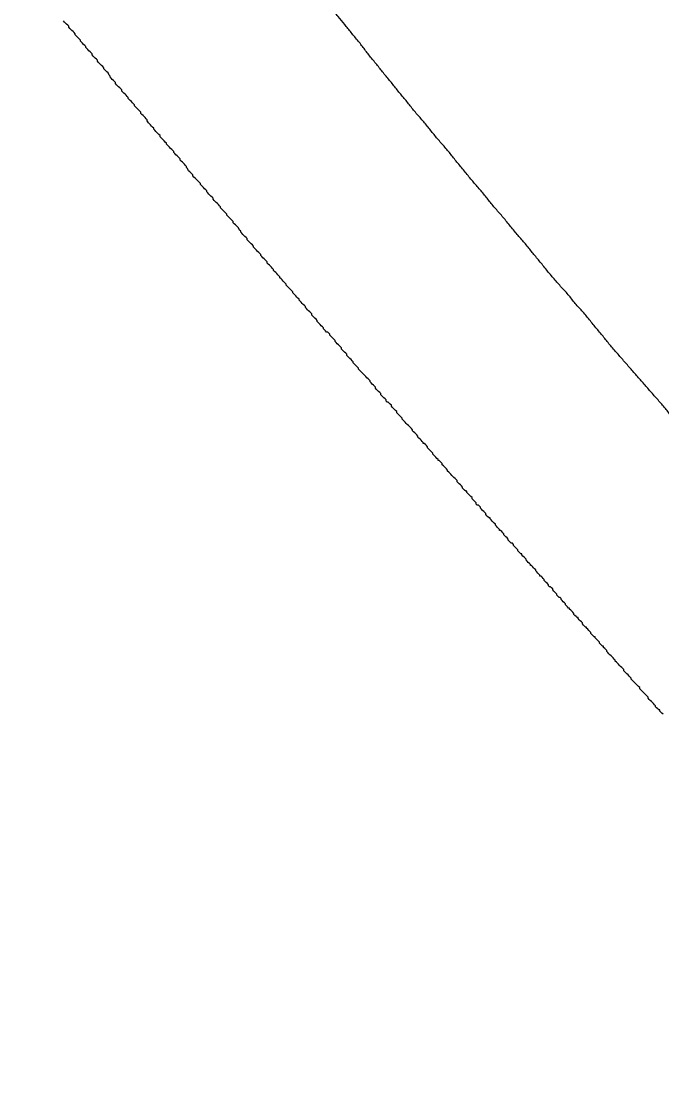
# Model space of a CAD drawing. Extents: x 6707406 to 6714471, y 1868570 to 1872341.
# Drawn here: x 6714219.44 to 6714233.32, y 1870107.29 to 1870130.03 of the extents above; entities that cross this region are included whole.
import ezdxf

# ---------------------------------------------------------------- set-up
doc = ezdxf.new("R2010")
doc.units = 0
doc.layers.add('Nongeo Data(60)', color=7, linetype='Continuous')

msp = doc.modelspace()

# ---------------------------------------------------------------- linework, layer by layer
at = {"layer": 'Nongeo Data(60)'}
for points in [[(6714221.074, 1870129.2), (6714221.051, 1870129.223), (6714221.029, 1870129.245), (6714221.006, 1870129.268), (6714220.983, 1870129.291), (6714220.983, 1870129.314), (6714220.96, 1870129.337), (6714220.937, 1870129.36), (6714220.914, 1870129.383), (6714220.891, 1870129.406), (6714220.868, 1870129.429), (6714220.845, 1870129.452), (6714220.845, 1870129.475), (6714220.822, 1870129.498), (6714220.799, 1870129.521), (6714220.776, 1870129.544), (6714220.753, 1870129.567), (6714220.73, 1870129.59), (6714220.73, 1870129.613), (6714220.707, 1870129.636), (6714220.684, 1870129.659), (6714220.661, 1870129.682), (6714220.638, 1870129.705), (6714220.615, 1870129.728), (6714220.615, 1870129.751), (6714220.592, 1870129.774), (6714220.569, 1870129.797), (6714220.546, 1870129.82), (6714220.523, 1870129.843), (6714220.5, 1870129.866), (6714220.477, 1870129.889), (6714220.477, 1870129.912), (6714220.454, 1870129.934), (6714220.431, 1870129.957), (6714220.408, 1870129.98), (6714220.385, 1870130.003), (6714220.363, 1870130.026)], [(6714222.315, 1870127.684), (6714222.315, 1870127.707), (6714222.292, 1870127.73), (6714222.269, 1870127.753), (6714222.246, 1870127.776), (6714222.223, 1870127.799), (6714222.2, 1870127.822), (6714222.177, 1870127.868), (6714222.177, 1870127.891), (6714222.154, 1870127.913), (6714222.131, 1870127.936), (6714222.108, 1870127.959), (6714222.085, 1870127.982), (6714222.062, 1870128.005), (6714222.039, 1870128.028), (6714222.039, 1870128.051), (6714222.016, 1870128.074), (6714221.993, 1870128.097), (6714221.97, 1870128.12), (6714221.947, 1870128.143), (6714221.924, 1870128.166), (6714221.901, 1870128.189), (6714221.901, 1870128.212), (6714221.878, 1870128.235), (6714221.855, 1870128.258), (6714221.832, 1870128.281), (6714221.809, 1870128.304), (6714221.786, 1870128.327), (6714221.763, 1870128.35), (6714221.763, 1870128.373), (6714221.74, 1870128.396), (6714221.717, 1870128.419), (6714221.695, 1870128.442), (6714221.672, 1870128.465), (6714221.649, 1870128.488), (6714221.626, 1870128.511), (6714221.626, 1870128.534), (6714221.603, 1870128.557), (6714221.58, 1870128.579), (6714221.557, 1870128.602), (6714221.534, 1870128.625), (6714221.511, 1870128.648), (6714221.488, 1870128.671), (6714221.488, 1870128.694), (6714221.465, 1870128.717), (6714221.442, 1870128.74), (6714221.419, 1870128.763), (6714221.396, 1870128.786), (6714221.373, 1870128.809), (6714221.373, 1870128.832), (6714221.35, 1870128.855), (6714221.327, 1870128.901), (6714221.304, 1870128.924), (6714221.281, 1870128.947), (6714221.258, 1870128.97), (6714221.235, 1870128.993), (6714221.235, 1870129.016), (6714221.212, 1870129.039), (6714221.189, 1870129.062), (6714221.166, 1870129.085), (6714221.143, 1870129.108), (6714221.12, 1870129.131), (6714221.097, 1870129.154), (6714221.097, 1870129.177), (6714221.074, 1870129.2)], [(6714223.601, 1870126.191), (6714223.578, 1870126.214), (6714223.555, 1870126.237), (6714223.532, 1870126.26), (6714223.509, 1870126.283), (6714223.486, 1870126.306), (6714223.463, 1870126.329), (6714223.463, 1870126.352), (6714223.44, 1870126.375), (6714223.417, 1870126.398), (6714223.394, 1870126.421), (6714223.371, 1870126.444), (6714223.348, 1870126.467), (6714223.325, 1870126.49), (6714223.325, 1870126.513), (6714223.302, 1870126.536), (6714223.279, 1870126.558), (6714223.256, 1870126.581), (6714223.233, 1870126.604), (6714223.21, 1870126.627), (6714223.187, 1870126.65), (6714223.164, 1870126.673), (6714223.164, 1870126.696), (6714223.141, 1870126.719), (6714223.118, 1870126.742), (6714223.095, 1870126.765), (6714223.072, 1870126.788), (6714223.05, 1870126.834), (6714223.027, 1870126.857), (6714223.027, 1870126.88), (6714223.004, 1870126.903), (6714222.981, 1870126.926), (6714222.958, 1870126.949), (6714222.935, 1870126.972), (6714222.912, 1870126.995), (6714222.889, 1870127.018), (6714222.889, 1870127.041), (6714222.866, 1870127.064), (6714222.843, 1870127.087), (6714222.82, 1870127.11), (6714222.797, 1870127.133), (6714222.774, 1870127.156), (6714222.751, 1870127.179), (6714222.751, 1870127.202), (6714222.728, 1870127.224), (6714222.705, 1870127.247), (6714222.682, 1870127.27), (6714222.659, 1870127.293), (6714222.636, 1870127.316), (6714222.613, 1870127.339), (6714222.59, 1870127.362), (6714222.59, 1870127.385), (6714222.567, 1870127.408), (6714222.544, 1870127.431), (6714222.521, 1870127.454), (6714222.498, 1870127.477), (6714222.475, 1870127.5), (6714222.452, 1870127.523), (6714222.452, 1870127.546), (6714222.429, 1870127.569), (6714222.406, 1870127.592), (6714222.384, 1870127.615), (6714222.361, 1870127.638), (6714222.338, 1870127.661), (6714222.315, 1870127.684)], [(6714224.864, 1870124.698), (6714224.841, 1870124.721), (6714224.818, 1870124.744), (6714224.795, 1870124.767), (6714224.772, 1870124.79), (6714224.772, 1870124.813), (6714224.749, 1870124.836), (6714224.726, 1870124.859), (6714224.703, 1870124.882), (6714224.68, 1870124.905), (6714224.657, 1870124.928), (6714224.634, 1870124.951), (6714224.634, 1870124.974), (6714224.611, 1870124.997), (6714224.588, 1870125.02), (6714224.565, 1870125.043), (6714224.542, 1870125.066), (6714224.519, 1870125.089), (6714224.496, 1870125.112), (6714224.473, 1870125.135), (6714224.473, 1870125.158), (6714224.45, 1870125.181), (6714224.427, 1870125.204), (6714224.405, 1870125.226), (6714224.382, 1870125.249), (6714224.359, 1870125.272), (6714224.336, 1870125.295), (6714224.336, 1870125.318), (6714224.313, 1870125.341), (6714224.29, 1870125.364), (6714224.267, 1870125.387), (6714224.244, 1870125.41), (6714224.221, 1870125.433), (6714224.198, 1870125.456), (6714224.198, 1870125.479), (6714224.175, 1870125.502), (6714224.152, 1870125.548), (6714224.129, 1870125.571), (6714224.106, 1870125.594), (6714224.083, 1870125.617), (6714224.06, 1870125.64), (6714224.037, 1870125.663), (6714224.037, 1870125.686), (6714224.014, 1870125.709), (6714223.991, 1870125.732), (6714223.968, 1870125.755), (6714223.945, 1870125.778), (6714223.922, 1870125.801), (6714223.899, 1870125.824), (6714223.899, 1870125.847), (6714223.876, 1870125.87), (6714223.853, 1870125.892), (6714223.83, 1870125.915), (6714223.807, 1870125.938), (6714223.784, 1870125.961), (6714223.761, 1870125.984), (6714223.761, 1870126.007), (6714223.738, 1870126.03), (6714223.716, 1870126.053), (6714223.693, 1870126.076), (6714223.67, 1870126.099), (6714223.647, 1870126.122), (6714223.624, 1870126.145), (6714223.601, 1870126.168), (6714223.601, 1870126.191)], [(6714226.127, 1870123.251), (6714226.104, 1870123.274), (6714226.081, 1870123.297), (6714226.058, 1870123.297), (6714226.035, 1870123.32), (6714226.012, 1870123.343), (6714225.989, 1870123.366), (6714225.989, 1870123.389), (6714225.966, 1870123.412), (6714225.943, 1870123.435), (6714225.92, 1870123.458), (6714225.897, 1870123.481), (6714225.874, 1870123.504), (6714225.851, 1870123.527), (6714225.851, 1870123.55), (6714225.828, 1870123.573), (6714225.805, 1870123.596), (6714225.782, 1870123.619), (6714225.759, 1870123.642), (6714225.737, 1870123.665), (6714225.737, 1870123.688), (6714225.714, 1870123.711), (6714225.691, 1870123.734), (6714225.668, 1870123.757), (6714225.645, 1870123.78), (6714225.622, 1870123.803), (6714225.599, 1870123.826), (6714225.599, 1870123.849), (6714225.576, 1870123.871), (6714225.553, 1870123.894), (6714225.53, 1870123.917), (6714225.507, 1870123.94), (6714225.484, 1870123.963), (6714225.461, 1870123.986), (6714225.461, 1870124.009), (6714225.438, 1870124.032), (6714225.415, 1870124.055), (6714225.392, 1870124.078), (6714225.369, 1870124.101), (6714225.346, 1870124.124), (6714225.323, 1870124.147), (6714225.323, 1870124.17), (6714225.3, 1870124.193), (6714225.277, 1870124.216), (6714225.254, 1870124.239), (6714225.231, 1870124.262), (6714225.208, 1870124.285), (6714225.185, 1870124.308), (6714225.185, 1870124.331), (6714225.162, 1870124.354), (6714225.139, 1870124.377), (6714225.116, 1870124.4), (6714225.093, 1870124.423), (6714225.071, 1870124.446), (6714225.048, 1870124.469), (6714225.048, 1870124.492), (6714225.025, 1870124.515), (6714225.002, 1870124.537), (6714224.979, 1870124.56), (6714224.956, 1870124.583), (6714224.933, 1870124.606), (6714224.91, 1870124.629), (6714224.91, 1870124.652), (6714224.887, 1870124.675), (6714224.864, 1870124.698)], [(6714227.344, 1870121.805), (6714227.344, 1870121.828), (6714227.321, 1870121.85), (6714227.298, 1870121.873), (6714227.275, 1870121.896), (6714227.252, 1870121.919), (6714227.229, 1870121.942), (6714227.229, 1870121.965), (6714227.206, 1870121.988), (6714227.183, 1870122.011), (6714227.16, 1870122.034), (6714227.137, 1870122.057), (6714227.114, 1870122.08), (6714227.114, 1870122.103), (6714227.092, 1870122.126), (6714227.069, 1870122.149), (6714227.046, 1870122.172), (6714227.023, 1870122.195), (6714227, 1870122.218), (6714227, 1870122.241), (6714226.977, 1870122.264), (6714226.954, 1870122.287), (6714226.931, 1870122.31), (6714226.908, 1870122.333), (6714226.885, 1870122.356), (6714226.862, 1870122.379), (6714226.862, 1870122.379), (6714226.839, 1870122.402), (6714226.816, 1870122.425), (6714226.793, 1870122.448), (6714226.77, 1870122.471), (6714226.747, 1870122.494), (6714226.747, 1870122.516), (6714226.724, 1870122.539), (6714226.701, 1870122.562), (6714226.678, 1870122.585), (6714226.655, 1870122.608), (6714226.632, 1870122.631), (6714226.632, 1870122.654), (6714226.609, 1870122.677), (6714226.586, 1870122.7), (6714226.563, 1870122.723), (6714226.54, 1870122.746), (6714226.517, 1870122.769), (6714226.494, 1870122.792), (6714226.494, 1870122.815), (6714226.471, 1870122.838), (6714226.448, 1870122.861), (6714226.426, 1870122.884), (6714226.403, 1870122.907), (6714226.38, 1870122.93), (6714226.38, 1870122.953), (6714226.357, 1870122.976), (6714226.334, 1870122.999), (6714226.311, 1870123.022), (6714226.288, 1870123.045), (6714226.265, 1870123.068), (6714226.242, 1870123.091), (6714226.242, 1870123.114), (6714226.219, 1870123.137), (6714226.196, 1870123.16), (6714226.173, 1870123.183), (6714226.15, 1870123.205), (6714226.127, 1870123.228), (6714226.127, 1870123.251)], [(6714228.561, 1870120.427), (6714228.561, 1870120.45), (6714228.538, 1870120.473), (6714228.515, 1870120.495), (6714228.492, 1870120.518), (6714228.469, 1870120.518), (6714228.469, 1870120.541), (6714228.446, 1870120.564), (6714228.424, 1870120.587), (6714228.401, 1870120.61), (6714228.378, 1870120.633), (6714228.355, 1870120.656), (6714228.355, 1870120.679), (6714228.332, 1870120.702), (6714228.309, 1870120.725), (6714228.286, 1870120.748), (6714228.263, 1870120.771), (6714228.24, 1870120.794), (6714228.24, 1870120.817), (6714228.217, 1870120.84), (6714228.194, 1870120.863), (6714228.171, 1870120.886), (6714228.148, 1870120.886), (6714228.148, 1870120.909), (6714228.125, 1870120.932), (6714228.102, 1870120.955), (6714228.079, 1870120.978), (6714228.056, 1870121.001), (6714228.033, 1870121.024), (6714228.033, 1870121.047), (6714228.01, 1870121.07), (6714227.987, 1870121.093), (6714227.964, 1870121.116), (6714227.941, 1870121.139), (6714227.918, 1870121.162), (6714227.918, 1870121.184), (6714227.895, 1870121.207), (6714227.872, 1870121.23), (6714227.849, 1870121.253), (6714227.826, 1870121.276), (6714227.803, 1870121.299), (6714227.803, 1870121.299), (6714227.78, 1870121.322), (6714227.758, 1870121.345), (6714227.735, 1870121.368), (6714227.712, 1870121.391), (6714227.689, 1870121.414), (6714227.689, 1870121.437), (6714227.666, 1870121.46), (6714227.643, 1870121.483), (6714227.62, 1870121.506), (6714227.597, 1870121.529), (6714227.574, 1870121.552), (6714227.574, 1870121.575), (6714227.551, 1870121.598), (6714227.528, 1870121.621), (6714227.505, 1870121.644), (6714227.482, 1870121.667), (6714227.459, 1870121.69), (6714227.459, 1870121.713), (6714227.436, 1870121.736), (6714227.413, 1870121.759), (6714227.39, 1870121.782), (6714227.367, 1870121.782), (6714227.344, 1870121.805)], [(6714229.779, 1870119.049), (6714229.756, 1870119.072), (6714229.733, 1870119.095), (6714229.71, 1870119.118), (6714229.71, 1870119.141), (6714229.687, 1870119.163), (6714229.664, 1870119.186), (6714229.641, 1870119.209), (6714229.618, 1870119.232), (6714229.595, 1870119.255), (6714229.595, 1870119.278), (6714229.572, 1870119.278), (6714229.549, 1870119.301), (6714229.526, 1870119.324), (6714229.503, 1870119.347), (6714229.503, 1870119.37), (6714229.48, 1870119.393), (6714229.457, 1870119.416), (6714229.434, 1870119.439), (6714229.411, 1870119.462), (6714229.388, 1870119.485), (6714229.388, 1870119.508), (6714229.365, 1870119.531), (6714229.342, 1870119.554), (6714229.319, 1870119.554), (6714229.296, 1870119.577), (6714229.296, 1870119.6), (6714229.273, 1870119.623), (6714229.25, 1870119.646), (6714229.227, 1870119.669), (6714229.204, 1870119.692), (6714229.204, 1870119.715), (6714229.181, 1870119.738), (6714229.158, 1870119.761), (6714229.135, 1870119.784), (6714229.113, 1870119.807), (6714229.09, 1870119.829), (6714229.09, 1870119.852), (6714229.067, 1870119.852), (6714229.044, 1870119.875), (6714229.021, 1870119.898), (6714228.998, 1870119.921), (6714228.998, 1870119.944), (6714228.975, 1870119.967), (6714228.952, 1870119.99), (6714228.929, 1870120.013), (6714228.906, 1870120.036), (6714228.883, 1870120.059), (6714228.883, 1870120.082), (6714228.86, 1870120.105), (6714228.837, 1870120.128), (6714228.814, 1870120.151), (6714228.791, 1870120.174), (6714228.791, 1870120.174), (6714228.768, 1870120.197), (6714228.745, 1870120.22), (6714228.722, 1870120.243), (6714228.699, 1870120.266), (6714228.676, 1870120.289), (6714228.676, 1870120.312), (6714228.653, 1870120.335), (6714228.63, 1870120.358), (6714228.607, 1870120.381), (6714228.584, 1870120.404), (6714228.561, 1870120.427)], [(6714230.95, 1870117.717), (6714230.95, 1870117.74), (6714230.927, 1870117.763), (6714230.904, 1870117.786), (6714230.881, 1870117.786), (6714230.858, 1870117.808), (6714230.858, 1870117.831), (6714230.835, 1870117.854), (6714230.812, 1870117.877), (6714230.789, 1870117.9), (6714230.766, 1870117.923), (6714230.766, 1870117.946), (6714230.743, 1870117.969), (6714230.72, 1870117.992), (6714230.697, 1870118.015), (6714230.674, 1870118.015), (6714230.674, 1870118.038), (6714230.651, 1870118.061), (6714230.628, 1870118.084), (6714230.605, 1870118.107), (6714230.582, 1870118.13), (6714230.582, 1870118.153), (6714230.559, 1870118.176), (6714230.536, 1870118.199), (6714230.513, 1870118.222), (6714230.49, 1870118.245), (6714230.467, 1870118.245), (6714230.467, 1870118.268), (6714230.445, 1870118.291), (6714230.422, 1870118.314), (6714230.399, 1870118.337), (6714230.376, 1870118.36), (6714230.376, 1870118.383), (6714230.353, 1870118.406), (6714230.33, 1870118.429), (6714230.307, 1870118.452), (6714230.284, 1870118.474), (6714230.284, 1870118.497), (6714230.261, 1870118.497), (6714230.238, 1870118.52), (6714230.215, 1870118.543), (6714230.192, 1870118.566), (6714230.192, 1870118.589), (6714230.169, 1870118.612), (6714230.146, 1870118.635), (6714230.123, 1870118.658), (6714230.1, 1870118.681), (6714230.1, 1870118.704), (6714230.077, 1870118.727), (6714230.054, 1870118.727), (6714230.031, 1870118.75), (6714230.008, 1870118.773), (6714229.985, 1870118.796), (6714229.985, 1870118.819), (6714229.962, 1870118.842), (6714229.939, 1870118.865), (6714229.916, 1870118.888), (6714229.893, 1870118.911), (6714229.893, 1870118.934), (6714229.87, 1870118.957), (6714229.847, 1870118.98), (6714229.824, 1870119.003), (6714229.801, 1870119.003), (6714229.801, 1870119.026), (6714229.779, 1870119.049)], [(6714232.121, 1870116.385), (6714232.121, 1870116.408), (6714232.098, 1870116.431), (6714232.075, 1870116.454), (6714232.052, 1870116.476), (6714232.052, 1870116.499), (6714232.029, 1870116.499), (6714232.006, 1870116.522), (6714231.983, 1870116.545), (6714231.96, 1870116.568), (6714231.96, 1870116.591), (6714231.937, 1870116.614), (6714231.914, 1870116.637), (6714231.891, 1870116.66), (6714231.868, 1870116.683), (6714231.868, 1870116.706), (6714231.845, 1870116.706), (6714231.822, 1870116.729), (6714231.8, 1870116.752), (6714231.777, 1870116.775), (6714231.777, 1870116.798), (6714231.754, 1870116.821), (6714231.731, 1870116.844), (6714231.708, 1870116.867), (6714231.685, 1870116.89), (6714231.685, 1870116.913), (6714231.662, 1870116.913), (6714231.639, 1870116.936), (6714231.616, 1870116.959), (6714231.593, 1870116.982), (6714231.593, 1870117.005), (6714231.57, 1870117.028), (6714231.547, 1870117.051), (6714231.524, 1870117.074), (6714231.501, 1870117.097), (6714231.501, 1870117.12), (6714231.478, 1870117.12), (6714231.455, 1870117.142), (6714231.432, 1870117.165), (6714231.409, 1870117.188), (6714231.409, 1870117.211), (6714231.386, 1870117.234), (6714231.363, 1870117.257), (6714231.34, 1870117.28), (6714231.317, 1870117.303), (6714231.317, 1870117.326), (6714231.294, 1870117.326), (6714231.271, 1870117.349), (6714231.248, 1870117.372), (6714231.225, 1870117.395), (6714231.225, 1870117.418), (6714231.202, 1870117.441), (6714231.179, 1870117.464), (6714231.156, 1870117.487), (6714231.134, 1870117.51), (6714231.134, 1870117.533), (6714231.111, 1870117.556), (6714231.088, 1870117.556), (6714231.065, 1870117.579), (6714231.042, 1870117.602), (6714231.042, 1870117.625), (6714231.019, 1870117.648), (6714230.996, 1870117.671), (6714230.973, 1870117.694), (6714230.95, 1870117.717)], [(6714233.292, 1870115.076), (6714233.269, 1870115.099), (6714233.269, 1870115.121), (6714233.246, 1870115.121), (6714233.223, 1870115.144), (6714233.2, 1870115.167), (6714233.177, 1870115.19), (6714233.177, 1870115.213), (6714233.155, 1870115.236), (6714233.132, 1870115.259), (6714233.109, 1870115.282), (6714233.086, 1870115.305), (6714233.086, 1870115.305), (6714233.063, 1870115.328), (6714233.04, 1870115.351), (6714233.017, 1870115.374), (6714233.017, 1870115.397), (6714232.994, 1870115.42), (6714232.971, 1870115.443), (6714232.948, 1870115.466), (6714232.925, 1870115.489), (6714232.925, 1870115.489), (6714232.902, 1870115.512), (6714232.879, 1870115.535), (6714232.856, 1870115.558), (6714232.833, 1870115.581), (6714232.833, 1870115.604), (6714232.81, 1870115.627), (6714232.787, 1870115.65), (6714232.764, 1870115.673), (6714232.741, 1870115.696), (6714232.741, 1870115.696), (6714232.718, 1870115.719), (6714232.695, 1870115.742), (6714232.672, 1870115.765), (6714232.649, 1870115.787), (6714232.649, 1870115.81), (6714232.626, 1870115.833), (6714232.603, 1870115.856), (6714232.58, 1870115.879), (6714232.58, 1870115.879), (6714232.557, 1870115.902), (6714232.534, 1870115.925), (6714232.511, 1870115.948), (6714232.488, 1870115.971), (6714232.488, 1870115.994), (6714232.466, 1870116.017), (6714232.443, 1870116.04), (6714232.42, 1870116.063), (6714232.397, 1870116.086), (6714232.397, 1870116.086), (6714232.374, 1870116.109), (6714232.351, 1870116.132), (6714232.328, 1870116.155), (6714232.305, 1870116.178), (6714232.305, 1870116.201), (6714232.282, 1870116.224), (6714232.259, 1870116.247), (6714232.236, 1870116.27), (6714232.213, 1870116.293), (6714232.213, 1870116.293), (6714232.19, 1870116.316), (6714232.167, 1870116.339), (6714232.144, 1870116.362), (6714232.121, 1870116.385)], [(6714233.338, 1870115.03), (6714233.315, 1870115.053), (6714233.292, 1870115.076)]]:
    msp.add_lwpolyline(points, dxfattribs=at)
for points in [[(6714231.363, 1870124.009), (6714231.317, 1870124.078), (6714231.202, 1870124.193), (6714231.042, 1870124.377), (6714230.881, 1870124.56), (6714230.72, 1870124.767), (6714230.559, 1870124.951), (6714230.421, 1870125.135), (6714230.261, 1870125.318), (6714230.1, 1870125.502), (6714229.939, 1870125.709), (6714229.779, 1870125.892), (6714229.618, 1870126.076), (6714229.48, 1870126.26), (6714229.319, 1870126.444), (6714229.158, 1870126.627), (6714228.998, 1870126.834), (6714228.837, 1870127.018), (6714228.699, 1870127.202), (6714228.538, 1870127.385), (6714228.378, 1870127.569), (6714228.24, 1870127.753), (6714228.079, 1870127.936), (6714227.918, 1870128.12), (6714227.78, 1870128.304), (6714227.62, 1870128.488), (6714227.482, 1870128.671), (6714227.321, 1870128.855), (6714227.183, 1870129.039), (6714227.023, 1870129.222), (6714226.885, 1870129.406), (6714226.747, 1870129.59), (6714226.586, 1870129.774), (6714226.448, 1870129.957), (6714226.311, 1870130.118), (6714226.15, 1870130.302), (6714226.012, 1870130.486), (6714225.874, 1870130.669), (6714225.736, 1870130.83), (6714225.599, 1870131.014), (6714225.461, 1870131.175), (6714225.323, 1870131.358), (6714225.185, 1870131.519), (6714225.048, 1870131.703), (6714224.91, 1870131.864), (6714224.772, 1870132.047), (6714224.634, 1870132.208), (6714224.519, 1870132.369), (6714224.382, 1870132.553), (6714224.244, 1870132.713), (6714224.129, 1870132.874), (6714223.991, 1870133.035), (6714223.876, 1870133.196), (6714223.738, 1870133.356), (6714223.624, 1870133.517), (6714223.509, 1870133.678), (6714223.371, 1870133.839), (6714223.256, 1870133.999), (6714223.141, 1870134.16), (6714223.026, 1870134.321), (6714222.912, 1870134.459), (6714222.797, 1870134.619), (6714222.682, 1870134.78), (6714222.567, 1870134.918), (6714222.452, 1870135.079), (6714222.338, 1870135.24), (6714222.246, 1870135.377), (6714222.131, 1870135.538), (6714222.016, 1870135.676), (6714221.924, 1870135.814), (6714221.809, 1870135.975), (6714221.717, 1870136.112), (6714221.603, 1870136.25), (6714221.511, 1870136.388), (6714221.419, 1870136.549), (6714221.327, 1870136.686), (6714221.235, 1870136.824), (6714221.12, 1870136.962), (6714221.029, 1870137.1), (6714220.937, 1870137.238), (6714220.868, 1870137.375), (6714220.776, 1870137.513), (6714220.684, 1870137.651), (6714220.592, 1870137.766), (6714220.523, 1870137.904), (6714220.431, 1870138.041), (6714220.362, 1870138.179), (6714220.271, 1870138.294), (6714220.202, 1870138.432), (6714220.11, 1870138.57), (6714220.041, 1870138.684), (6714219.972, 1870138.822), (6714219.903, 1870138.937), (6714219.834, 1870139.075), (6714219.765, 1870139.19), (6714219.696, 1870139.305), (6714219.628, 1870139.442), (6714219.559, 1870139.557), (6714219.513, 1870139.672), (6714219.467, 1870139.764), (6714219.444, 1870139.81)], [(6714245.992, 1870107.29), (6714245.946, 1870107.336), (6714245.855, 1870107.451), (6714245.694, 1870107.612), (6714245.556, 1870107.772), (6714245.418, 1870107.933), (6714245.28, 1870108.094), (6714245.143, 1870108.255), (6714244.982, 1870108.415), (6714244.844, 1870108.576), (6714244.706, 1870108.737), (6714244.568, 1870108.898), (6714244.408, 1870109.058), (6714244.27, 1870109.219), (6714244.132, 1870109.38), (6714243.994, 1870109.541), (6714243.834, 1870109.702), (6714243.696, 1870109.885), (6714243.558, 1870110.046), (6714243.42, 1870110.207), (6714243.259, 1870110.367), (6714243.122, 1870110.528), (6714242.984, 1870110.689), (6714242.846, 1870110.85), (6714242.685, 1870111.034), (6714242.548, 1870111.194), (6714242.41, 1870111.355), (6714242.249, 1870111.516), (6714242.111, 1870111.677), (6714241.973, 1870111.837), (6714241.836, 1870111.998), (6714241.675, 1870112.159), (6714241.537, 1870112.343), (6714241.399, 1870112.503), (6714241.238, 1870112.664), (6714241.101, 1870112.825), (6714240.963, 1870112.986), (6714240.802, 1870113.146), (6714240.664, 1870113.307), (6714240.526, 1870113.491), (6714240.366, 1870113.652), (6714240.228, 1870113.812), (6714240.09, 1870113.973), (6714239.929, 1870114.134), (6714239.792, 1870114.318), (6714239.631, 1870114.478), (6714239.493, 1870114.639), (6714239.355, 1870114.8), (6714239.194, 1870114.984), (6714239.057, 1870115.144), (6714238.896, 1870115.305), (6714238.758, 1870115.466), (6714238.62, 1870115.65), (6714238.46, 1870115.81), (6714238.322, 1870115.971), (6714238.161, 1870116.155), (6714238.023, 1870116.316), (6714237.862, 1870116.476), (6714237.725, 1870116.66), (6714237.564, 1870116.821), (6714237.426, 1870117.005), (6714237.265, 1870117.165), (6714237.128, 1870117.349), (6714236.967, 1870117.51), (6714236.806, 1870117.671), (6714236.668, 1870117.854), (6714236.507, 1870118.015), (6714236.37, 1870118.199), (6714236.209, 1870118.383), (6714236.048, 1870118.543), (6714235.91, 1870118.727), (6714235.75, 1870118.888), (6714235.589, 1870119.072), (6714235.451, 1870119.255), (6714235.29, 1870119.416), (6714235.129, 1870119.6), (6714234.992, 1870119.784), (6714234.831, 1870119.967), (6714234.67, 1870120.128), (6714234.509, 1870120.312), (6714234.372, 1870120.495), (6714234.211, 1870120.679), (6714234.05, 1870120.863), (6714233.889, 1870121.047), (6714233.729, 1870121.23), (6714233.568, 1870121.414), (6714233.43, 1870121.598), (6714233.269, 1870121.782), (6714233.109, 1870121.965), (6714232.948, 1870122.149), (6714232.787, 1870122.333), (6714232.626, 1870122.516), (6714232.465, 1870122.7), (6714232.305, 1870122.884), (6714232.144, 1870123.068), (6714232.006, 1870123.251), (6714231.845, 1870123.435), (6714231.685, 1870123.642), (6714231.524, 1870123.825), (6714231.409, 1870123.94), (6714231.363, 1870124.009)]]:
    msp.add_open_spline(points, degree=3, dxfattribs=at)

doc.saveas('drawing.dxf')
